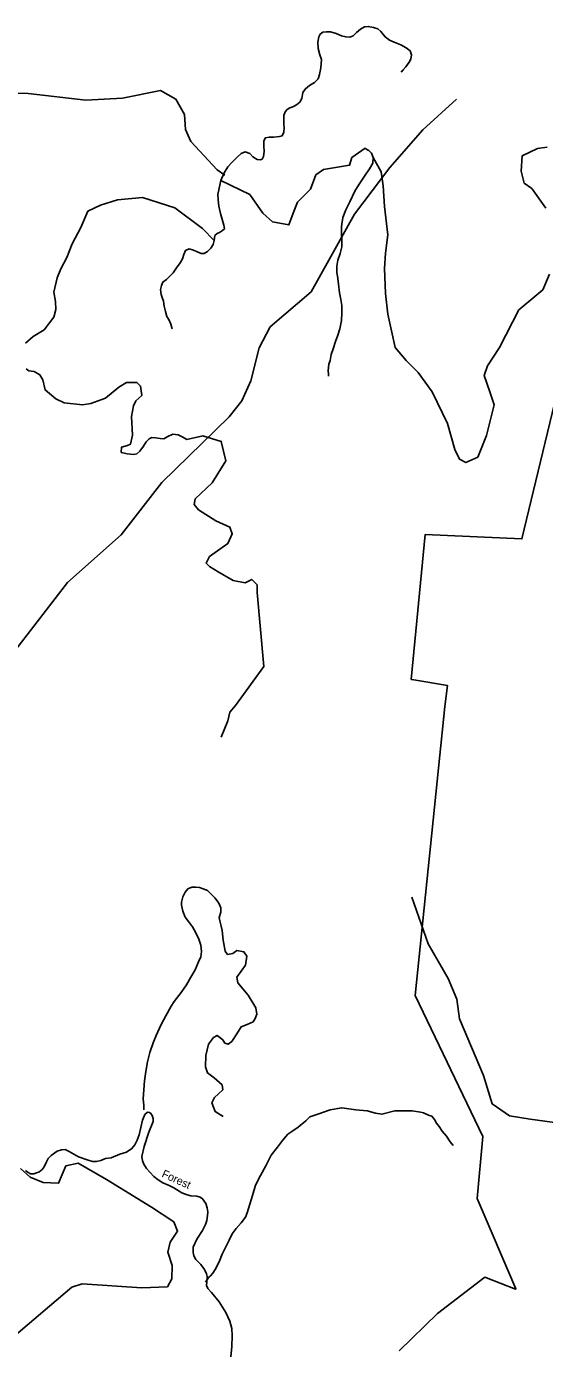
# Model space of a CAD drawing. Extents: x 884530 to 1028605, y 526725 to 653634.
# Drawn here: x 912521 to 916772, y 624499 to 635359 of the extents above; entities that cross this region are included whole.
import ezdxf

# ---------------------------------------------------------------- set-up
doc = ezdxf.new("R2010")
doc.units = 0
for name, color, linetype in [('Exist Boundary Land Use Forest National US Forest Service', 7, 'Continuous'), ('Exist Civil Recreational Trail or Greenway National Park', 7, 'Continuous'), ('Exist Hydrographic Creek Single Shore', 7, 'Continuous'), ('Exist Road Non-System Type 51', 7, 'Continuous'), ('Exist Road Secondary Type 51 Label', 7, 'Continuous'), ('Exist Road State Agency Type 41 National Forest', 7, 'Continuous')]:
    doc.layers.add(name, color=color, linetype=linetype)

msp = doc.modelspace()

# ---------------------------------------------------------------- linework, layer by layer
at = {"layer": 'Exist Boundary Land Use Forest National US Forest Service'}
msp.add_lwpolyline([(917233, 633841), (916586, 631156), (915793, 631193), (915679, 630003), (915699, 630000), (915975, 629954), (915954, 629781), (915711, 627412), (916266, 626254), (916219, 625745), (916537, 625004), (916533, 625002), (916282, 625102), (915894, 624804), (915580, 624498)], dxfattribs=at)
at = {"layer": 'Exist Civil Recreational Trail or Greenway National Park'}
for points in [[(914148, 634139), (914085, 634183), (913871, 634415), (913827, 634513), (913818, 634638), (913747, 634763), (913622, 634834), (913310, 634772), (913007, 634754), (912535, 634808), (912249, 634817), (911973, 634808), (911866, 634745), (911723, 634817), (911599, 634986), (911376, 635040), (911224, 634959), (911091, 635013), (910948, 635084), (910743, 635155), (910369, 635147), (910119, 634965)], [(916894, 626363), (916654, 626398), (916484, 626425), (916342, 626523), (916271, 626755), (916074, 627220), (916052, 627381), (915980, 627550), (915816, 627834), (915682, 628217)]]:
    msp.add_lwpolyline(points, dxfattribs=at)
at = {"layer": 'Exist Hydrographic Creek Single Shore'}
for points in [[(912145, 629931), (912249, 630012), (912858, 630798), (913298, 631190), (913631, 631620), (914184, 632157), (914289, 632289), (914362, 632452), (914431, 632723), (914520, 632895), (914856, 633183), (915213, 633819), (915503, 634201), (915773, 634511), (916049, 634764)], [(912398, 624599), (912893, 625018), (912977, 625045), (913469, 625014), (913678, 625023), (913713, 625088), (913717, 625196), (913680, 625305), (913699, 625387), (913761, 625477), (913731, 625554), (913548, 625676), (913178, 625903), (912946, 626037), (912844, 626014), (912784, 625871), (912659, 625877), (912552, 625922), (912471, 625992)]]:
    msp.add_lwpolyline(points, dxfattribs=at)
at = {"layer": 'Exist Road Non-System Type 51'}
for points in [[(915596, 634983), (915611, 635003), (915634, 635027), (915661, 635065), (915676, 635091), (915681, 635125), (915669, 635158), (915637, 635185), (915594, 635208), (915537, 635229), (915500, 635246), (915463, 635273), (915430, 635319), (915405, 635339), (915369, 635350), (915326, 635359), (915294, 635357), (915261, 635338), (915230, 635310), (915203, 635283), (915174, 635271), (915141, 635273), (915107, 635281), (915061, 635301), (915016, 635315), (914982, 635316), (914952, 635313), (914931, 635297), (914920, 635274), (914913, 635229), (914915, 635178), (914929, 635127), (914941, 635087), (914937, 635021), (914925, 634964), (914914, 634930), (914884, 634900), (914843, 634875), (914810, 634848), (914789, 634817), (914780, 634769), (914764, 634739), (914738, 634717), (914711, 634703), (914699, 634697), (914681, 634691), (914660, 634679), (914645, 634658), (914634, 634630), (914633, 634589), (914634, 634559), (914636, 634529), (914633, 634493), (914620, 634463), (914596, 634456), (914550, 634452), (914512, 634451), (914483, 634446), (914470, 634420), (914469, 634377), (914471, 634334), (914466, 634293), (914455, 634271), (914440, 634264), (914413, 634269), (914379, 634290), (914354, 634318), (914315, 634330), (914282, 634318), (914249, 634287), (914206, 634242), (914174, 634207), (914144, 634158), (914116, 634095), (914102, 634034), (914092, 633980), (914094, 633936), (914100, 633886), (914112, 633825), (914130, 633767), (914140, 633730), (914145, 633700), (914129, 633686), (914106, 633670), (914086, 633660), (914067, 633644), (914060, 633604), (914053, 633572), (914035, 633542), (914006, 633514), (913978, 633497), (913954, 633498), (913916, 633513), (913891, 633525), (913857, 633534), (913827, 633522), (913811, 633489), (913802, 633453), (913783, 633420), (913751, 633378)], [(914116, 634095), (914353, 633980), (914460, 633829), (914540, 633757), (914673, 633731), (914709, 633829), (914745, 633918), (914852, 634025), (914896, 634141), (914959, 634185), (915173, 634221), (915190, 634283), (915299, 634361)], [(915299, 634361), (915314, 634350), (915330, 634342), (915351, 634320), (915366, 634283), (915364, 634238), (915336, 634190), (915294, 634132), (915250, 634065), (915215, 634008), (915174, 633921), (915142, 633856), (915117, 633792), (915105, 633719), (915107, 633669), (915110, 633602), (915108, 633551), (915096, 633497), (915076, 633441), (915069, 633394), (915069, 633343), (915075, 633293), (915081, 633245), (915091, 633175), (915101, 633121), (915109, 633070), (915110, 633010), (915106, 632947), (915092, 632880), (915076, 632827), (915058, 632776), (915037, 632714), (915022, 632668), (915012, 632620), (915003, 632589), (915000, 632566), (914997, 632534), (915000, 632510), (914999, 632492)], [(916784, 633869), (916668, 634029), (916606, 634074), (916579, 634172), (916588, 634297), (916713, 634359), (916793, 634368)], [(915366, 634283), (915431, 634167), (915449, 634052), (915458, 633882), (915485, 633650), (915467, 633499), (915458, 633374), (915467, 633169), (915485, 632999), (915547, 632727), (915636, 632620), (915734, 632522), (915850, 632362), (915975, 632103), (916037, 631889), (916073, 631809), (916126, 631782), (916224, 631827), (916296, 632005), (916358, 632255), (916322, 632362), (916278, 632496), (916304, 632576), (916403, 632727), (916562, 633034), (916757, 633200), (916812, 633328)], [(912514, 632761), (912576, 632815), (912665, 632872), (912745, 632975), (912763, 633037), (912759, 633104), (912745, 633180), (912772, 633296), (912803, 633372), (912852, 633465), (912897, 633577), (912968, 633711), (913026, 633844), (913129, 633893), (913267, 633938), (913472, 633956), (913739, 633871), (913966, 633702), (914060, 633604)], [(913751, 633378), (913724, 633338), (913696, 633307), (913670, 633285), (913641, 633262), (913628, 633235), (913622, 633201), (913625, 633162), (913634, 633135), (913645, 633107), (913651, 633064), (913662, 633020), (913674, 632979), (913693, 632949), (913706, 632918), (913717, 632879)], [(913297, 631865), (913302, 631909), (913351, 631923), (913374, 631932), (913392, 632008), (913383, 632159), (913400, 632248), (913418, 632288), (913467, 632333), (913458, 632409), (913427, 632440), (913343, 632440), (913280, 632400), (913169, 632311), (913048, 632266), (912982, 632257), (912830, 632271), (912763, 632306), (912674, 632378), (912656, 632462), (912630, 632502), (912585, 632529), (912540, 632534), (912518, 632551)], [(913837, 631972), (913804, 631991), (913766, 632009), (913721, 632016), (913676, 631994), (913647, 631977), (913619, 631980), (913581, 631986), (913549, 631987), (913527, 631977), (913504, 631951), (913481, 631916), (913451, 631875), (913428, 631855), (913402, 631849), (913376, 631851), (913348, 631854), (913326, 631859), (913297, 631865)], [(913837, 631972), (913969, 632001), (914120, 631956), (914156, 631796), (914046, 631616)], [(914046, 631616), (913906, 631484), (913897, 631439), (913933, 631395), (914076, 631305), (914191, 631252), (914209, 631198), (914174, 631118), (914022, 631011), (913995, 630958), (914022, 630931), (914093, 630886), (914218, 630815), (914316, 630797), (914370, 630824), (914414, 630779), (914414, 630717), (914468, 630110), (914236, 629789), (914191, 629736), (914174, 629665), (914120, 629531)], [(914403, 627311), (914341, 627413), (914256, 627516), (914248, 627561), (914319, 627659), (914328, 627734), (914305, 627770), (914248, 627779), (914215, 627757), (914172, 627748), (914151, 627776), (914136, 627864), (914127, 627944), (914118, 627980), (914109, 628024), (914103, 628050), (914115, 628094), (914116, 628130), (914102, 628164), (914087, 628189), (914067, 628212), (914042, 628236), (914006, 628272), (913972, 628285), (913941, 628296), (913911, 628300), (913877, 628299), (913846, 628285), (913823, 628260), (913804, 628221), (913792, 628177), (913793, 628153), (913803, 628103), (913823, 628054), (913850, 628019), (913883, 627974), (913911, 627925), (913935, 627872), (913951, 627824), (913957, 627773), (913953, 627729), (913934, 627688), (913906, 627623), (913871, 627562), (913835, 627499), (913791, 627437), (913753, 627386), (913734, 627363), (913708, 627324), (913665, 627245), (913627, 627173), (913585, 627082), (913561, 627022), (913532, 626943), (913515, 626867), (913500, 626787), (913489, 626710), (913485, 626638), (913480, 626565), (913484, 626511), (913484, 626500), (913484, 626473)], [(914403, 627311), (914412, 627257), (914399, 627222), (914381, 627195), (914332, 627173), (914283, 627155), (914248, 627097), (914207, 627035), (914176, 627012), (914149, 627021), (914132, 627048), (914087, 627084), (914056, 627066), (914016, 627012), (913993, 626919), (913989, 626825), (914007, 626776), (914060, 626736), (914127, 626678), (914132, 626638), (914096, 626606), (914065, 626575), (914043, 626531), (914069, 626459), (914136, 626419)], [(916021, 626182), (915998, 626211), (915968, 626257), (915932, 626299), (915907, 626337), (915886, 626364), (915869, 626393), (915846, 626421), (915821, 626431), (915780, 626450), (915754, 626455), (915687, 626464), (915544, 626464), (915437, 626437), (915384, 626446), (915317, 626464), (915223, 626473), (915108, 626491), (915014, 626473), (914911, 626437), (914845, 626415), (914813, 626384), (914750, 626332), (914699, 626297), (914666, 626274), (914622, 626223), (914580, 626167), (914529, 626101), (914484, 626014), (914441, 625934), (914400, 625856), (914377, 625771), (914354, 625699), (914332, 625630), (914318, 625592), (914283, 625547), (914241, 625501), (914209, 625457), (914183, 625405), (914164, 625366), (914127, 625289), (914101, 625226), (914070, 625165), (914051, 625134), (914030, 625112), (914018, 625101), (913990, 625061)]]:
    msp.add_lwpolyline(points, dxfattribs=at)
at = {"layer": 'Exist Road State Agency Type 41 National Forest'}
for points in [[(914197, 624447), (914206, 624533), (914209, 624619), (914205, 624681), (914191, 624740), (914156, 624812), (914101, 624898), (914039, 624974), (914009, 625008), (913998, 625032), (914002, 625063), (914005, 625107), (913998, 625129), (913981, 625164), (913951, 625205), (913912, 625246), (913894, 625276), (913890, 625302), (913888, 625329), (913888, 625346), (913920, 625414), (913965, 625483), (913989, 625534), (914000, 625567), (914007, 625607), (914008, 625638), (914004, 625670), (913993, 625704), (913966, 625743), (913947, 625757), (913918, 625765), (913871, 625769), (913839, 625776), (913797, 625792), (913731, 625835), (913693, 625854), (913639, 625875), (913603, 625900), (913565, 625927), (913506, 625993), (913483, 626028), (913472, 626056), (913469, 626090), (913488, 626174), (913525, 626289), (913560, 626379), (913560, 626402), (913553, 626428), (913542, 626444), (913530, 626452), (913513, 626454), (913491, 626434), (913473, 626388), (913445, 626268), (913429, 626224), (913411, 626186), (913387, 626156), (913343, 626127), (913287, 626109), (913215, 626081), (913169, 626074), (913132, 626057), (913096, 626050), (913062, 626050), (913027, 626061), (912947, 626088), (912872, 626132), (912838, 626149), (912808, 626146), (912773, 626135), (912724, 626100), (912700, 626073), (912685, 626046), (912665, 626007), (912649, 625985), (912623, 625961)], [(912623, 625961), (912603, 625956), (912581, 625949), (912554, 625948), (912534, 625959), (912514, 625975)]]:
    msp.add_lwpolyline(points, dxfattribs=at)

# ---------------------------------------------------------------- texts
at = {"layer": 'Exist Road Secondary Type 51 Label'}
msp.add_text('Forest', height=65.6, rotation=335.4316, dxfattribs=at).set_placement((913625, 625926))

doc.saveas('drawing.dxf')
